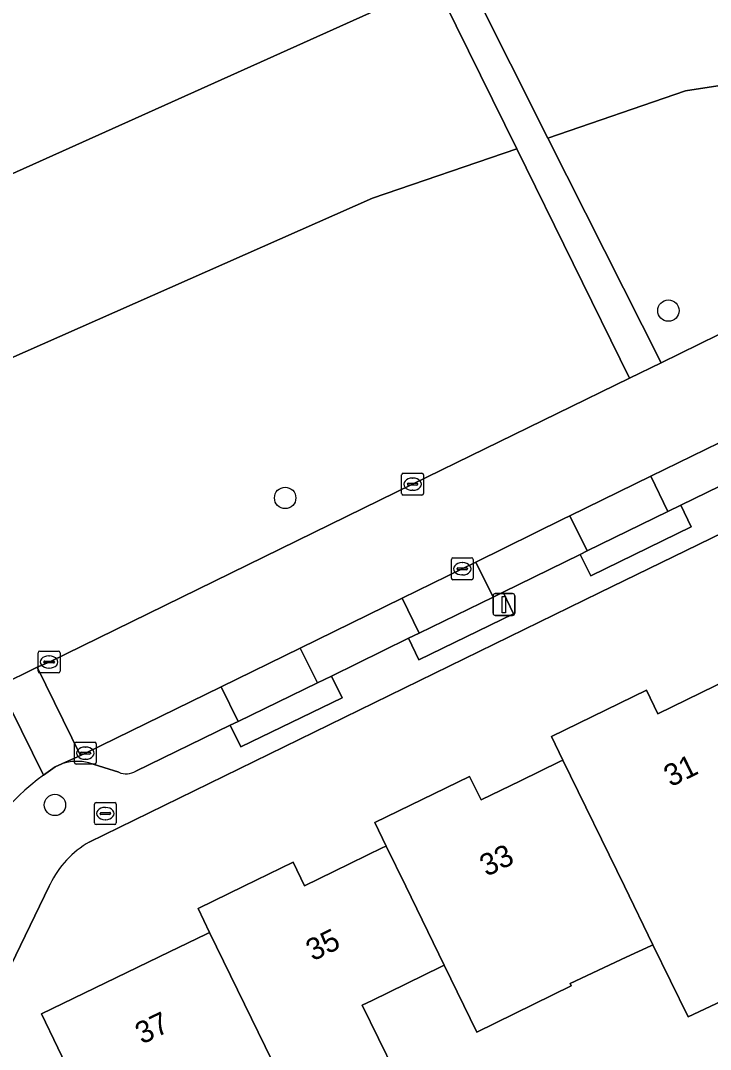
# Model space of a CAD drawing. Extents: x 160455 to 162082, y 388339 to 389736.
# Drawn here: x 160648.24 to 160679.78, y 388992.54 to 389039.61 of the extents above; entities that cross this region are included whole.
import ezdxf

# ---------------------------------------------------------------- set-up
doc = ezdxf.new("R2010")
doc.units = 0
for name, color, linetype in [('IMGEO_Boom', 7, 'Continuous'), ('IMGEO_Brandkraan', 7, 'Continuous'), ('IMGEO_Erf', 7, 'Continuous'), ('IMGEO_Grasland_agrarisch', 7, 'Continuous'), ('IMGEO_Groenvoorziening', 7, 'Continuous'), ('IMGEO_Kolk', 7, 'Continuous'), ('IMGEO_Lichtmast', 7, 'Continuous'), ('IMGEO_Pand', 7, 'Continuous'), ('IMGEO_Pand_nummerreeks', 7, 'Continuous'), ('IMGEO_Parkeervlak_open', 7, 'Continuous'), ('IMGEO_Rijbaan_lokaal_gesloten', 7, 'Continuous'), ('IMGEO_Rijbaan_lokaal_open', 7, 'Continuous'), ('IMGEO_Voetpad_halfverhard', 7, 'Continuous'), ('IMGEO_Voetpad_open', 7, 'Continuous')]:
    doc.layers.add(name, color=color, linetype=linetype)

msp = doc.modelspace()

# ---------------------------------------------------------------- linework, layer by layer
at = {"layer": 'IMGEO_Boom'}
for centre in [(160677.861, 389026.336), (160660.335, 389017.771), (160649.809, 389003.723)]:
    msp.add_circle(centre, 0.489, dxfattribs=at)
at = {"layer": 'IMGEO_Brandkraan'}
for p, q in [((160651.612, 389002.903), (160651.612, 389003.755)), ((160651.687, 389003.829), (160652.539, 389003.829)), ((160652.1, 389003.609), (160652.125, 389003.609)), ((160652.613, 389003.755), (160652.613, 389002.903)), ((160651.871, 389003.323), (160651.871, 389003.335)), ((160652.309, 389003.286), (160651.911, 389003.286)), ((160651.914, 389003.372), (160652.312, 389003.372)), ((160652.123, 389003.049), (160652.098, 389003.049)), ((160652.355, 389003.335), (160652.355, 389003.323)), ((160652.539, 389002.829), (160651.687, 389002.829))]:
    msp.add_line(p, q, dxfattribs=at)
for points in [[(160651.612, 389002.903), (160651.612, 389003.755)], [(160651.687, 389003.829), (160652.539, 389003.829)], [(160652.613, 389003.755), (160652.613, 389002.903)], [(160652.539, 389002.829), (160651.687, 389002.829)]]:
    msp.add_lwpolyline(points, dxfattribs=at)
for centre, radius, start, end in [((160651.689, 389003.753), 0.0765, 91.552, 178.448), ((160651.689, 389003.753), 0.0765, 91.552, 178.448), ((160652.537, 389003.753), 0.0765, 1.552, 88.448), ((160652.537, 389003.753), 0.0765, 1.552, 88.448), ((160651.911, 389003.332), 0.0403, 85.8775, 175.7526), ((160651.908, 389003.322), 0.0366, 178.938, 274.7102), ((160652.312, 389003.329), 0.043, 264.8664, 352.4533), ((160652.316, 389003.334), 0.0386, 1.7309, 96.639), ((160651.689, 389002.905), 0.0765, 181.552, 268.448), ((160651.689, 389002.905), 0.0765, 181.552, 268.448), ((160652.537, 389002.905), 0.0765, 271.552, 358.448), ((160652.537, 389002.905), 0.0765, 271.552, 358.448)]:
    msp.add_arc(centre, radius, start, end, dxfattribs=at)
for centre, major_axis, ratio, start_param, end_param in [((160652.099, 389003.329), (-0.387, 0.002), 0.722429, 4.712389, 7.853982), ((160652.124, 389003.329), (-0.39, 0.002), 0.717154, 1.570796, 4.712389)]:
    msp.add_ellipse(centre, major_axis=major_axis, ratio=ratio, start_param=start_param, end_param=end_param, dxfattribs=at)
at = {"layer": 'IMGEO_Erf'}
for points in [[(160706.578, 389028.939), (160704.8, 389028.074), (160674.691, 389013.432), (160651.38, 389002.026)], [(160702.742, 389010.556), (160690.481, 389004.601), (160688.649, 389003.711), (160687.793, 389005.025), (160684.429, 389003.39), (160685.392, 389001.409), (160682.501, 389000), (160681.444, 388999.485), (160681.496, 388999.377), (160681.263, 388999.267), (160682.873, 388995.963), (160678.759, 388994.027), (160677.143, 388997.327), (160677.049, 388997.283), (160675.92, 388996.752), (160673.367, 388995.55), (160673.42, 388995.442), (160669.095, 388993.334), (160667.611, 388996.387), (160667.455, 388996.311), (160664.308, 388994.778), (160663.857, 388994.558), (160665.343, 388991.507)], [(160651.436, 388989.507), (160649.195, 388994.164), (160655.044, 388997.003), (160656.726, 388997.819), (160656.88, 388997.894), (160656.35, 388998.982), (160658.44, 389000), (160660.697, 389001.099), (160661.221, 389000.023), (160662.562, 389000.676), (160664.808, 389001.77), (160664.96, 389001.844), (160664.437, 389002.92), (160668.768, 389005.03), (160669.292, 389003.954), (160671.09, 389004.83), (160672.888, 389005.706), (160673.039, 389005.779), (160672.516, 389006.856), (160676.85, 389008.967), (160677.377, 389007.887), (160681.311, 389009.806)], [(160649.593, 389000.097), (160649.546, 389000), (160626.574, 388952.474)]]:
    msp.add_lwpolyline(points, dxfattribs=at)
msp.add_arc((160653.545, 388998.228), 4.372, 119.6866, 154.6901, dxfattribs=at)
at = {"layer": 'IMGEO_Grasland_agrarisch'}
msp.add_lwpolyline([(160649.701, 389073.974), (160642.666, 389088.317), (160641.06, 389091.6), (160639.893, 389093.759), (160639.07, 389095.077), (160638.092, 389096.228), (160637.212, 389096.917), (160636.411, 389097.426), (160635.138, 389098.094), (160625.13, 389103.545), (160618.959, 389106.755), (160593.019, 389061.292), (160591.68, 389062.045), (160588.901, 389057.458), (160588.387, 389056.563), (160587.846, 389055.564), (160611.073, 389039.647), (160625.73, 389022.115), (160629.627, 389024.407), (160665.847, 389040.711), (160658.479, 389056.277)], close=True, dxfattribs=at)
at = {"layer": 'IMGEO_Groenvoorziening'}
for points in [[(160699.042, 389039.553), (160698.752, 389039.86), (160677.134, 389044.454), (160668.93, 389041.037), (160672.353, 389034.231), (160678.648, 389036.386)], [(160670.922, 389033.741), (160667.603, 389040.484), (160667.182, 389041.34), (160665.847, 389040.711), (160629.627, 389024.407), (160625.73, 389022.115), (160608.723, 388989.405), (160607.616, 388987.025), (160606.54, 388984.392), (160597.772, 388958.192), (160606.586, 388954.397), (160624.706, 388996.485), (160636.655, 389019.233), (160664.334, 389031.485)], [(160701.076, 389035.437), (160699.042, 389039.553), (160678.648, 389036.386), (160672.353, 389034.231), (160677.522, 389023.953), (160682.743, 389026.507)]]:
    msp.add_lwpolyline(points, close=True, dxfattribs=at)
msp.add_lwpolyline([(160647.258, 389009.167), (160648.994, 389010.023), (160649.541, 389010.262), (160666.163, 389018.396), (160676.085, 389023.25), (160670.922, 389033.741), (160664.334, 389031.485), (160636.655, 389019.233), (160624.706, 388996.485), (160606.586, 388954.397), (160597.772, 388958.192), (160556.964, 388975.437), (160556.654, 388974.605)], dxfattribs=at)
at = {"layer": 'IMGEO_Kolk'}
for p, q in [((160665.662, 389017.971), (160665.662, 389018.823)), ((160665.737, 389018.897), (160666.589, 389018.897)), ((160666.15, 389018.677), (160666.175, 389018.677)), ((160666.663, 389018.823), (160666.663, 389017.971)), ((160665.921, 389018.391), (160665.921, 389018.403)), ((160666.359, 389018.354), (160665.961, 389018.354)), ((160665.964, 389018.44), (160666.362, 389018.44)), ((160666.173, 389018.117), (160666.148, 389018.117)), ((160666.405, 389018.403), (160666.405, 389018.391)), ((160666.589, 389017.897), (160665.737, 389017.897)), ((160667.934, 389014.101), (160667.934, 389014.953)), ((160668.009, 389015.027), (160668.861, 389015.027)), ((160668.935, 389014.953), (160668.935, 389014.101)), ((160668.193, 389014.521), (160668.193, 389014.533)), ((160668.631, 389014.484), (160668.233, 389014.484)), ((160668.236, 389014.57), (160668.634, 389014.57)), ((160668.422, 389014.807), (160668.447, 389014.807)), ((160668.677, 389014.533), (160668.677, 389014.521)), ((160668.861, 389014.027), (160668.009, 389014.027)), ((160668.445, 389014.247), (160668.42, 389014.247)), ((160649.039, 389009.837), (160649.039, 389010.689)), ((160649.114, 389010.763), (160649.966, 389010.763)), ((160650.04, 389010.689), (160650.04, 389009.837)), ((160649.298, 389010.257), (160649.298, 389010.269)), ((160649.736, 389010.22), (160649.338, 389010.22)), ((160649.341, 389010.306), (160649.739, 389010.306)), ((160649.527, 389010.543), (160649.552, 389010.543)), ((160649.782, 389010.269), (160649.782, 389010.257)), ((160649.966, 389009.763), (160649.114, 389009.763)), ((160649.55, 389009.983), (160649.525, 389009.983)), ((160650.699, 389005.664), (160650.699, 389006.516)), ((160650.774, 389006.59), (160651.626, 389006.59)), ((160651.187, 389006.37), (160651.212, 389006.37)), ((160651.7, 389006.516), (160651.7, 389005.664)), ((160650.958, 389006.084), (160650.958, 389006.096)), ((160651.396, 389006.047), (160650.998, 389006.047)), ((160651.001, 389006.133), (160651.399, 389006.133)), ((160651.442, 389006.096), (160651.442, 389006.084)), ((160651.626, 389005.59), (160650.774, 389005.59)), ((160651.21, 389005.81), (160651.185, 389005.81))]:
    msp.add_line(p, q, dxfattribs=at)
for points in [[(160665.662, 389017.971), (160665.662, 389018.823)], [(160665.737, 389018.897), (160666.589, 389018.897)], [(160666.663, 389018.823), (160666.663, 389017.971)], [(160666.589, 389017.897), (160665.737, 389017.897)], [(160667.934, 389014.101), (160667.934, 389014.953)], [(160668.009, 389015.027), (160668.861, 389015.027)], [(160668.935, 389014.953), (160668.935, 389014.101)], [(160668.861, 389014.027), (160668.009, 389014.027)], [(160649.039, 389009.837), (160649.039, 389010.689)], [(160649.114, 389010.763), (160649.966, 389010.763)], [(160650.04, 389010.689), (160650.04, 389009.837)], [(160649.966, 389009.763), (160649.114, 389009.763)], [(160650.699, 389005.664), (160650.699, 389006.516)], [(160650.774, 389006.59), (160651.626, 389006.59)], [(160651.7, 389006.516), (160651.7, 389005.664)], [(160651.626, 389005.59), (160650.774, 389005.59)]]:
    msp.add_lwpolyline(points, dxfattribs=at)
for centre, radius, start, end in [((160665.739, 389018.821), 0.0765, 91.552, 178.448), ((160665.739, 389018.821), 0.0765, 91.552, 178.448), ((160666.587, 389018.821), 0.0765, 1.552, 88.448), ((160666.587, 389018.821), 0.0765, 1.552, 88.448), ((160665.961, 389018.4), 0.0403, 85.8775, 175.7526), ((160665.958, 389018.39), 0.0366, 178.938, 274.7102), ((160666.362, 389018.397), 0.043, 264.8664, 352.4533), ((160666.366, 389018.402), 0.0386, 1.7309, 96.639), ((160665.739, 389017.973), 0.0765, 181.552, 268.448), ((160665.739, 389017.973), 0.0765, 181.552, 268.448), ((160666.587, 389017.973), 0.0765, 271.552, 358.448), ((160666.587, 389017.973), 0.0765, 271.552, 358.448), ((160668.011, 389014.951), 0.0765, 91.552, 178.448), ((160668.011, 389014.951), 0.0765, 91.552, 178.448), ((160668.859, 389014.951), 0.0765, 1.552, 88.448), ((160668.859, 389014.951), 0.0765, 1.552, 88.448), ((160668.233, 389014.53), 0.0403, 85.8775, 175.7526), ((160668.23, 389014.52), 0.0366, 178.938, 274.7102), ((160668.634, 389014.527), 0.043, 264.8664, 352.4533), ((160668.638, 389014.532), 0.0386, 1.7309, 96.639), ((160668.011, 389014.103), 0.0765, 181.552, 268.448), ((160668.011, 389014.103), 0.0765, 181.552, 268.448), ((160668.859, 389014.103), 0.0765, 271.552, 358.448), ((160668.859, 389014.103), 0.0765, 271.552, 358.448), ((160649.116, 389010.687), 0.0765, 91.552, 178.448), ((160649.116, 389010.687), 0.0765, 91.552, 178.448), ((160649.964, 389010.687), 0.0765, 1.552, 88.448), ((160649.964, 389010.687), 0.0765, 1.552, 88.448), ((160649.338, 389010.266), 0.0403, 85.8775, 175.7526), ((160649.335, 389010.256), 0.0366, 178.938, 274.7102), ((160649.739, 389010.263), 0.043, 264.8664, 352.4533), ((160649.743, 389010.268), 0.0386, 1.7309, 96.639), ((160649.116, 389009.839), 0.0765, 181.552, 268.448), ((160649.116, 389009.839), 0.0765, 181.552, 268.448), ((160649.964, 389009.839), 0.0765, 271.552, 358.448), ((160649.964, 389009.839), 0.0765, 271.552, 358.448), ((160650.776, 389006.514), 0.0765, 91.552, 178.448), ((160650.776, 389006.514), 0.0765, 91.552, 178.448), ((160651.624, 389006.514), 0.0765, 1.552, 88.448), ((160651.624, 389006.514), 0.0765, 1.552, 88.448), ((160650.998, 389006.093), 0.0403, 85.8775, 175.7526), ((160650.995, 389006.083), 0.0366, 178.938, 274.7102), ((160651.399, 389006.09), 0.043, 264.8664, 352.4533), ((160651.403, 389006.095), 0.0386, 1.7309, 96.639), ((160650.776, 389005.666), 0.0765, 181.552, 268.448), ((160650.776, 389005.666), 0.0765, 181.552, 268.448), ((160651.624, 389005.666), 0.0765, 271.552, 358.448), ((160651.624, 389005.666), 0.0765, 271.552, 358.448)]:
    msp.add_arc(centre, radius, start, end, dxfattribs=at)
for centre, major_axis, ratio, start_param, end_param in [((160666.149, 389018.397), (-0.387, 0.002), 0.722429, 4.712389, 7.853982), ((160666.174, 389018.397), (-0.39, 0.002), 0.717154, 1.570796, 4.712389), ((160668.421, 389014.527), (-0.387, 0.002), 0.722429, 4.712389, 7.853982), ((160668.446, 389014.527), (-0.39, 0.002), 0.717154, 1.570796, 4.712389), ((160649.526, 389010.263), (-0.387, 0.002), 0.722429, 4.712389, 7.853982), ((160649.551, 389010.263), (-0.39, 0.002), 0.717154, 1.570796, 4.712389), ((160651.186, 389006.09), (-0.387, 0.002), 0.722429, 4.712389, 7.853982), ((160651.211, 389006.09), (-0.39, 0.002), 0.717154, 1.570796, 4.712389)]:
    msp.add_ellipse(centre, major_axis=major_axis, ratio=ratio, start_param=start_param, end_param=end_param, dxfattribs=at)
at = {"layer": 'IMGEO_Lichtmast'}
for p, q in [((160669.844, 389012.491), (160669.844, 389013.291)), ((160669.844, 389013.291), (160669.844, 389012.491)), ((160669.944, 389013.391), (160670.734, 389013.391)), ((160670.734, 389013.391), (160669.944, 389013.391)), ((160670.834, 389013.291), (160670.834, 389012.491)), ((160670.834, 389012.491), (160670.834, 389013.291)), ((160670.734, 389012.391), (160669.944, 389012.391)), ((160669.944, 389012.391), (160670.734, 389012.391))]:
    msp.add_line(p, q, dxfattribs=at)
msp.add_lwpolyline([(160670.264, 389013.266), (160670.414, 389013.266), (160670.414, 389012.516), (160670.264, 389012.516), (160670.264, 389013.266)], dxfattribs=at)
for centre, start, end in [((160669.944, 389013.291), 90, 180), ((160669.944, 389013.291), 90, 180), ((160670.734, 389013.291), 0, 90), ((160670.734, 389013.291), 360, 90), ((160669.944, 389012.491), 180, 270), ((160669.944, 389012.491), 180, 270), ((160670.734, 389012.491), 270, 0), ((160670.734, 389012.491), 270, 0)]:
    msp.add_arc(centre, 0.1, start, end, dxfattribs=at)
at = {"layer": 'IMGEO_Pand'}
for points in [[(160684.429, 389003.39), (160681.311, 389009.806), (160677.377, 389007.887), (160676.85, 389008.967), (160672.516, 389006.856), (160673.039, 389005.779), (160675.845, 389000), (160677.143, 388997.327), (160678.759, 388994.027), (160682.873, 388995.963), (160681.263, 388999.267), (160681.496, 388999.377), (160681.444, 388999.485), (160682.501, 389000), (160685.392, 389001.409)], [(160673.039, 389005.779), (160672.888, 389005.706), (160671.09, 389004.83), (160669.292, 389003.954), (160668.768, 389005.03), (160664.437, 389002.92), (160664.96, 389001.844), (160665.856, 389000), (160667.611, 388996.387), (160669.095, 388993.334), (160673.42, 388995.442), (160673.367, 388995.55), (160675.92, 388996.752), (160677.049, 388997.283), (160677.143, 388997.327), (160675.845, 389000)], [(160664.96, 389001.844), (160664.808, 389001.77), (160662.562, 389000.676), (160661.221, 389000.023), (160660.697, 389001.099), (160658.44, 389000), (160656.35, 388998.982), (160656.88, 388997.894), (160661.018, 388989.399), (160665.343, 388991.507), (160663.857, 388994.558), (160664.308, 388994.778), (160667.455, 388996.311), (160667.611, 388996.387), (160665.856, 389000)], [(160656.88, 388997.894), (160656.726, 388997.819), (160655.044, 388997.003), (160649.195, 388994.164), (160651.436, 388989.507), (160649.805, 388986.098), (160655.28, 388983.447), (160657.84, 388988.685), (160660.536, 388989.999), (160660.865, 388989.325), (160661.018, 388989.399)]]:
    msp.add_lwpolyline(points, close=True, dxfattribs=at)
at = {"layer": 'IMGEO_Parkeervlak_open'}
for points in [[(160703.094, 389031.478), (160701.02, 389030.443), (160685.186, 389022.728), (160677.049, 389018.758), (160677.836, 389017.143), (160678.425, 389017.43), (160701.072, 389028.47)], [(160657.827, 389007.367), (160658.19, 389007.544), (160657.413, 389009.132), (160651.2, 389006.091), (160650.975, 389005.988), (160650.126, 389005.6)], [(160653.509, 389005.261), (160657.827, 389007.367)], [(160651.363, 389005.646), (160652.728, 389005.216)]]:
    msp.add_lwpolyline(points, dxfattribs=at)
for points in [[(160677.836, 389017.143), (160677.049, 389018.758), (160673.354, 389016.955), (160674.141, 389015.342)], [(160673.824, 389015.187), (160674.141, 389015.342), (160673.354, 389016.955), (160673.065, 389016.814), (160669.054, 389014.834), (160669.845, 389013.229), (160670.3, 389013.45)], [(160669.054, 389014.834), (160668.435, 389014.528), (160665.679, 389013.179), (160666.458, 389011.587), (160669.845, 389013.229)], [(160666.458, 389011.587), (160665.679, 389013.179), (160661.027, 389010.901), (160661.809, 389009.304), (160662.454, 389009.617), (160665.973, 389011.352)], [(160661.809, 389009.304), (160661.027, 389010.901), (160657.413, 389009.132), (160658.19, 389007.544)]]:
    msp.add_lwpolyline(points, close=True, dxfattribs=at)
for centre, radius, start, end in [((160650.818, 389003.657), 2.062, 74.6654, 109.5939), ((160653.07, 389006.077), 0.926, 248.3255, 298.2698)]:
    msp.add_arc(centre, radius, start, end, dxfattribs=at)
at = {"layer": 'IMGEO_Rijbaan_lokaal_gesloten'}
for points in [[(160714.541, 389042.026), (160702.958, 389036.375), (160701.076, 389035.437), (160682.743, 389026.507), (160677.522, 389023.953), (160676.085, 389023.25), (160666.163, 389018.396), (160649.541, 389010.262), (160648.994, 389010.023), (160650.975, 389005.988), (160651.2, 389006.091), (160657.413, 389009.132), (160661.027, 389010.901), (160665.679, 389013.179), (160668.435, 389014.528), (160669.054, 389014.834), (160673.065, 389016.814), (160673.354, 389016.955), (160677.049, 389018.758), (160685.186, 389022.728), (160701.02, 389030.443), (160703.094, 389031.478), (160703.377, 389031.619), (160720.813, 389040.138)], [(160649.285, 389005.088), (160647.258, 389009.167)]]:
    msp.add_lwpolyline(points, dxfattribs=at)
msp.add_arc((160656.399, 388995.481), 11.955, 126.5208, 154.4803, dxfattribs=at)
at = {"layer": 'IMGEO_Rijbaan_lokaal_open'}
msp.add_lwpolyline([(160650.975, 389005.988), (160648.994, 389010.023), (160647.258, 389009.167), (160649.285, 389005.088), (160649.82, 389005.461), (160650.126, 389005.6)], close=True, dxfattribs=at)
at = {"layer": 'IMGEO_Voetpad_halfverhard'}
for points in [[(160640.978, 389093.591), (160650.788, 389074.649), (160667.182, 389041.34), (160667.603, 389040.484), (160670.922, 389033.741)], [(160670.922, 389033.741), (160676.085, 389023.25), (160677.522, 389023.953), (160672.353, 389034.231), (160668.93, 389041.037), (160651.791, 389075.118), (160642.602, 389093.573)]]:
    msp.add_lwpolyline(points, dxfattribs=at)
at = {"layer": 'IMGEO_Voetpad_open'}
for points in [[(160701.072, 389028.47), (160678.425, 389017.43), (160678.907, 389016.441), (160674.306, 389014.198), (160673.824, 389015.187), (160670.3, 389013.45), (160670.78, 389012.46), (160666.453, 389010.362), (160665.973, 389011.352), (160662.454, 389009.617), (160662.935, 389008.628), (160658.308, 389006.378), (160657.827, 389007.367), (160653.509, 389005.261)], [(160651.38, 389002.026), (160674.691, 389013.432), (160704.8, 389028.074)], [(160650.126, 389005.6), (160649.82, 389005.461), (160649.285, 389005.088)], [(160652.728, 389005.216), (160651.363, 389005.646)], [(160626.574, 388952.474), (160649.546, 389000), (160649.593, 389000.097)]]:
    msp.add_lwpolyline(points, dxfattribs=at)
for points in [[(160678.907, 389016.441), (160678.425, 389017.43), (160677.836, 389017.143), (160674.141, 389015.342), (160673.824, 389015.187), (160674.306, 389014.198)], [(160670.78, 389012.46), (160670.3, 389013.45), (160669.845, 389013.229), (160666.458, 389011.587), (160665.973, 389011.352), (160666.453, 389010.362)], [(160662.935, 389008.628), (160662.454, 389009.617), (160661.809, 389009.304), (160658.19, 389007.544), (160657.827, 389007.367), (160658.308, 389006.378)]]:
    msp.add_lwpolyline(points, close=True, dxfattribs=at)
for centre, radius, start, end in [((160650.818, 389003.657), 2.062, 74.6654, 109.5939), ((160656.399, 388995.481), 11.955, 126.5208, 154.4803), ((160653.07, 389006.077), 0.926, 248.3255, 298.2698), ((160653.545, 388998.228), 4.372, 119.6866, 154.6901)]:
    msp.add_arc(centre, radius, start, end, dxfattribs=at)

# ---------------------------------------------------------------- texts
at = {"layer": 'IMGEO_Pand_nummerreeks'}
for s, rotation, p in [('31', 25.9607, (160677.961, 389004.528)), ('33', 25.9722, (160669.542, 389000.428)), ('35', 25.9722, (160661.599, 388996.558)), ('37', 25.9722, (160653.792, 388992.755))]:
    msp.add_text(s, height=1, rotation=rotation, dxfattribs=at).set_placement(p)

doc.saveas('drawing.dxf')
